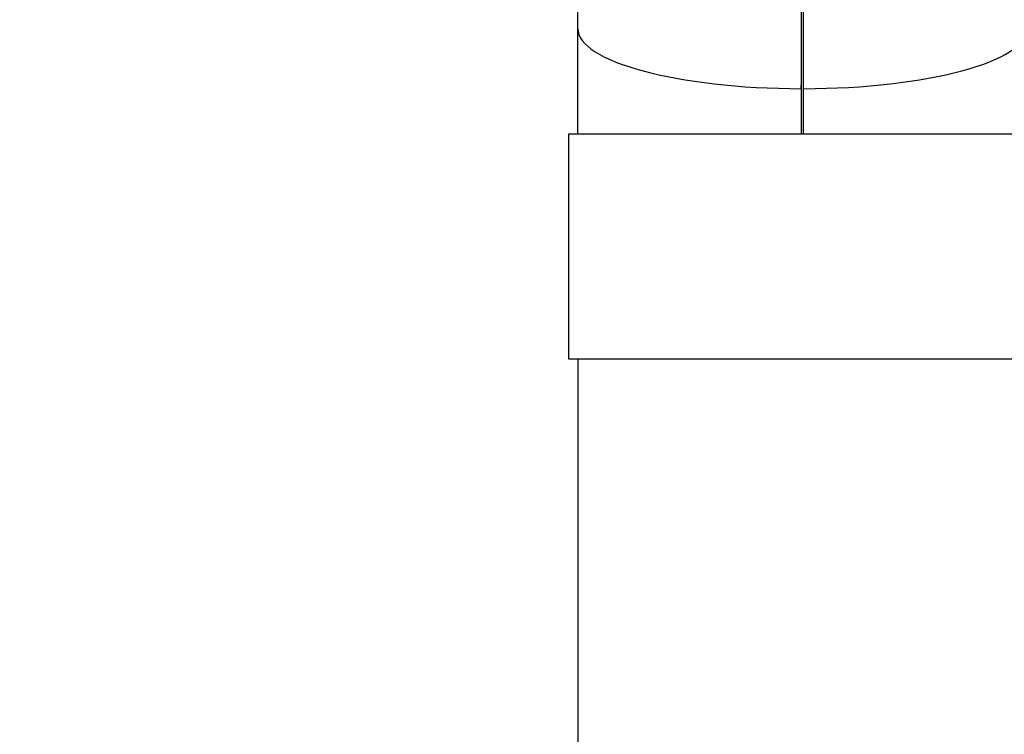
# Model space of a CAD drawing. Header units: inches. Extents: x 36 to 1719, y -84 to 1122.
# Tile 473 of 550: x 678 to 705, y 799 to 818. Entities that reach past the tile are written whole.
import ezdxf

# ---------------------------------------------------------------- set-up
doc = ezdxf.new("R2010")
doc.units = ezdxf.units.IN
doc.header["$LTSCALE"] = 48
doc.header["$MEASUREMENT"] = 0
doc.layers.add('Dimension (ANSI)', color=7, linetype='Continuous', lineweight=25)
doc.layers.add('Visible (ANSI)', color=7, linetype='Continuous', lineweight=30)
doc.styles.add('Note Text (ANSI)', font='tahoma.ttf')
doc.dimstyles.new('Architectural (ANSI)', dxfattribs={"dimscale": 48, "dimtxt": 0.125, "dimasz": 0.098425, "dimexe": 0.125, "dimexo": 0.0625, "dimgap": 0.031496, "dimtad": 0, "dimtih": 1, "dimtoh": 1, "dimdec": 4, "dimrnd": 1e-08, "dimzin": 3, "dimdsep": 46, "dimlunit": 4, "dimtxsty": 'Note Text (ANSI)', "dimcen": 0.09, "dimdle": 0.393701, "dimclrd": 256, "dimclre": 256, "dimclrt": 256, "dimadec": 0, "dimazin": 3, "dimtfac": 0.96, "dimtofl": 0, "dimtmove": 0, "dimatfit": 3, "dimfxl": 1, "dimfrac": 2, "dimtolj": 1, "dimtzin": 12, "dimlwd": -1, "dimlwe": -1, "dimarcsym": 0})

# ---------------------------------------------------------------- blocks, each defined once
blk = doc.blocks.new('*D22')
at = {"layer": 'Defpoints', "color": 0, "transparency": 16777216}
for p in [(711.014, 998.553), (618.741, 762.991), (748.918, 762.991)]:
    blk.add_point(p, dxfattribs=at)
at = {"layer": 'Dimension (ANSI)', "transparency": 16777216}
for p, q in [((708.014, 998.553), (612.741, 998.553)), ((618.741, 993.828), (618.741, 898.072)), ((618.741, 767.716), (618.741, 887.473)), ((745.918, 762.991), (612.741, 762.991))]:
    blk.add_line(p, q, dxfattribs=at)
for points in [[(617.953, 993.828), (619.528, 993.828), (618.741, 998.553)], [(617.953, 767.716), (619.528, 767.716), (618.741, 762.991)]]:
    blk.add_solid(points, dxfattribs=at)
at = {"layer": 'Dimension (ANSI)', "transparency": 16777216, "insert": (599.018, 896.56), "char_height": 6, "attachment_point": 1, "style": 'Note Text (ANSI)'}
blk.add_mtext('\\A1;19\'-7 9/16"', dxfattribs=at)

msp = doc.modelspace()

# ---------------------------------------------------------------- linework, layer by layer
at = {"layer": 'Visible (ANSI)'}
for p, q in [((693.34068, 818.03848), (693.34068, 826.39231)), ((699.30943, 822.00007), (699.30943, 816.43081)), ((699.31041, 822.09382), (699.31041, 816.52456)), ((699.37096, 816.52456), (699.37096, 822.09382)), ((699.37193, 816.43081), (699.37193, 822.00007)), ((693.34068, 815.2154), (693.34068, 818.03848)), ((699.30943, 816.43081), (699.31041, 816.52456)), ((699.30943, 816.43081), (699.30943, 815.2154)), ((699.30943, 816.43081), (699.31041, 816.43081)), ((699.31041, 816.43081), (699.31041, 815.2154)), ((699.37193, 816.43081), (699.37096, 816.52456)), ((699.37096, 815.2154), (699.37096, 816.43081)), ((699.37193, 816.43081), (699.37096, 816.43081)), ((699.37193, 815.2154), (699.37193, 816.43081)), ((693.09068, 815.2154), (693.09068, 809.2154)), ((705.59068, 815.2154), (693.09068, 815.2154)), ((693.09068, 809.2154), (705.59068, 809.2154)), ((693.34068, 809.2154), (693.34068, 790.5444))]:
    msp.add_line(p, q, dxfattribs=at)
for major_axis, ratio, start_param, end_param in [((6, 0), 0.26794919, 3.14159265, 4.70718062), ((6, 0), 0.26794919, 3.14159265, 4.70718062), ((6, 0), 0.26794919, 4.71759734, 6.28318531), ((6, 0), 0.26794919, 4.71759734, 6.28318531), ((5.8125, 0), 0.27659271, 4.70701261, 4.70718062), ((5.8125, 0), 0.27659271, 4.71759734, 4.71776535)]:
    msp.add_ellipse((699.34068, 818.03848), major_axis=major_axis, ratio=ratio, start_param=start_param, end_param=end_param, dxfattribs=at)

# ---------------------------------------------------------------- dimensions: what is measured, and where the dimension line sits
at = {"layer": 'Dimension (ANSI)'}
dim = msp.add_linear_dim(base=(618.7408, 762.9914), p1=(711.01418, 998.5529), p2=(748.91768, 762.9914), angle=270, dimstyle='Architectural (ANSI)', override={"dimgap": 0.031496, "dimdec": 4, "dimlfac": 1, "dimtol": 0, "dimlim": 0, "dimtp": 0, "dimtm": 0, "dimtdec": 2, "dimatfit": 1}, dxfattribs=at)
dim.commit()
dim.dimension.update_dxf_attribs({"geometry": '*D22', "text_midpoint": (618.7408, 892.77215), "dimtype": 160})

doc.saveas('drawing.dxf')
